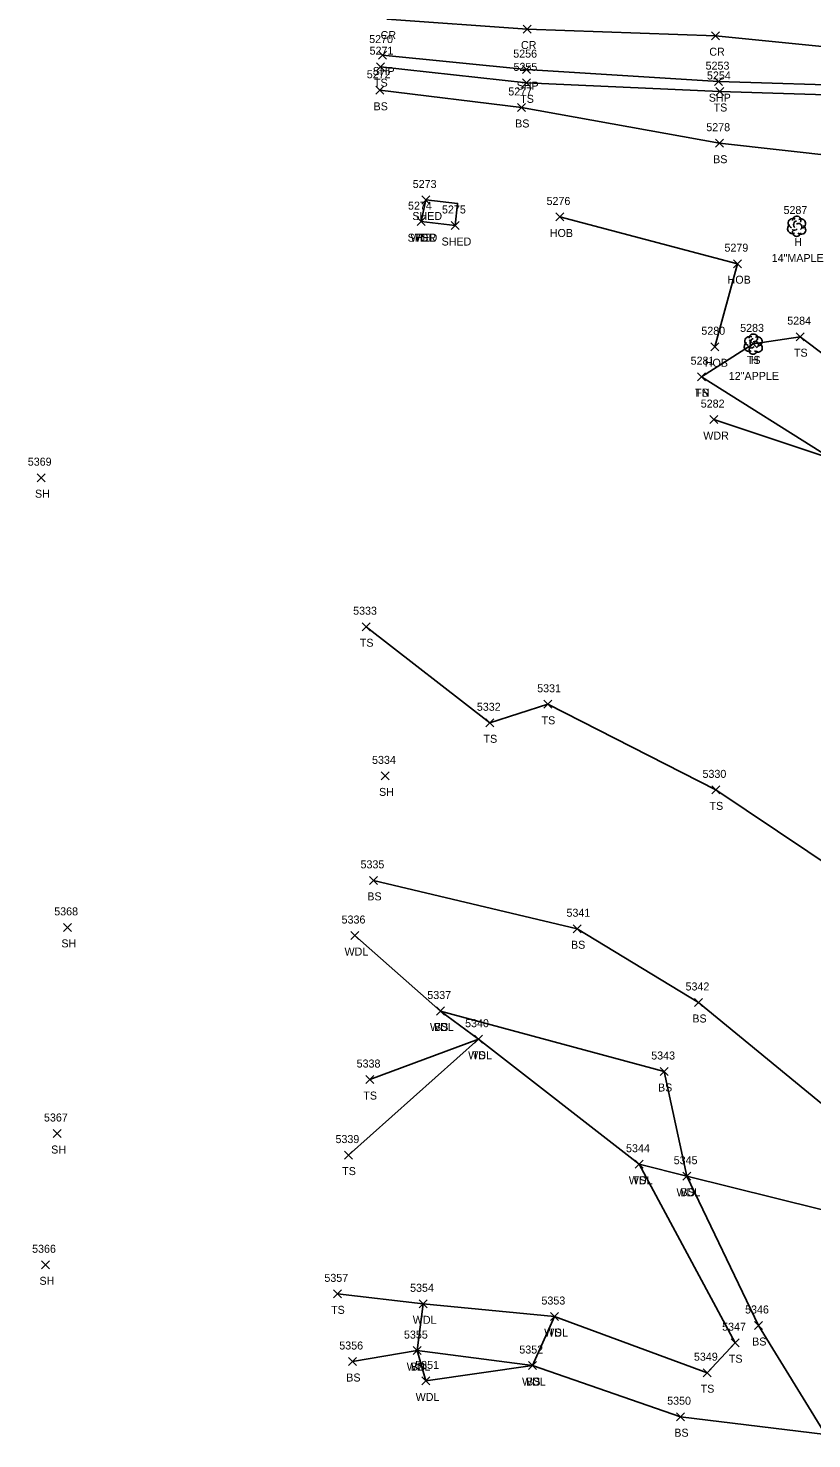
# Model space of a CAD drawing. Extents: x 1601151 to 1602912, y 499508 to 501770.
# Drawn here: x 1601178.1 to 1601373.9, y 500954.3 to 501306.7 of the extents above; entities that cross this region are included whole.
import ezdxf

# ---------------------------------------------------------------- set-up
doc = ezdxf.new("R2010")
doc.units = 0
for name, color, linetype in [('L_A', 7, 'Continuous'), ('L_C', 7, 'Continuous'), ('L_I', 7, 'Continuous'), ('L_TIC', 7, 'Continuous'), ('LAWA', 7, 'Continuous'), ('LBC', 7, 'Continuous'), ('LELB', 7, 'Continuous'), ('LFNC', 7, 'Continuous'), ('LTD', 7, 'Continuous'), ('P_A', 7, 'Continuous'), ('P_I', 7, 'Continuous'), ('P_TIC', 7, 'Continuous'), ('PRC', 7, 'Continuous'), ('PSP', 7, 'Continuous')]:
    doc.layers.add(name, color=color, linetype=linetype)

msp = doc.modelspace()

# ---------------------------------------------------------------- linework, layer by layer
at = {"layer": 'L_TIC'}
for points in [[(1601265.11, 501296.13), (1601267.11, 501298.13)], [(1601267.11, 501296.13), (1601265.11, 501298.13)], [(1601264.97, 501290.23), (1601266.97, 501292.23)], [(1601266.97, 501290.23), (1601264.97, 501292.23)], [(1601301.64, 501292.09), (1601303.64, 501294.09)], [(1601303.64, 501292.09), (1601301.64, 501294.09)], [(1601349.99, 501289.93), (1601351.99, 501291.93)], [(1601351.99, 501289.93), (1601349.99, 501291.93)], [(1601300.35, 501285.94), (1601302.35, 501287.94)], [(1601302.35, 501285.94), (1601300.35, 501287.94)], [(1601349.83, 501277.01), (1601351.83, 501279.01)], [(1601351.83, 501277.01), (1601349.83, 501279.01)], [(1601276.46, 501262.82), (1601278.46, 501264.82)], [(1601278.46, 501262.82), (1601276.46, 501264.82)], [(1601309.95, 501258.58), (1601311.95, 501260.58)], [(1601311.95, 501258.58), (1601309.95, 501260.58)], [(1601275.28, 501257.41), (1601277.28, 501259.41)], [(1601277.28, 501257.41), (1601275.28, 501259.41)], [(1601275.28, 501257.41), (1601277.28, 501259.41)], [(1601277.28, 501257.41), (1601275.28, 501259.41)], [(1601275.28, 501257.41), (1601277.28, 501259.41)], [(1601277.28, 501257.41), (1601275.28, 501259.41)], [(1601283.77, 501256.45), (1601285.77, 501258.45)], [(1601285.77, 501256.45), (1601283.77, 501258.45)], [(1601354.38, 501246.91), (1601356.38, 501248.91)], [(1601356.38, 501246.91), (1601354.38, 501248.91)], [(1601358.29, 501226.86), (1601360.29, 501228.86)], [(1601360.29, 501226.86), (1601358.29, 501228.86)], [(1601370.06, 501228.67), (1601372.06, 501230.67)], [(1601372.06, 501228.67), (1601370.06, 501230.67)], [(1601348.67, 501226.15), (1601350.67, 501228.15)], [(1601350.67, 501226.15), (1601348.67, 501228.15)], [(1601345.34, 501218.67), (1601347.34, 501220.67)], [(1601347.34, 501218.67), (1601345.34, 501220.67)], [(1601345.34, 501218.67), (1601347.34, 501220.67)], [(1601347.34, 501218.67), (1601345.34, 501220.67)], [(1601348.44, 501207.95), (1601350.44, 501209.95)], [(1601350.44, 501207.95), (1601348.44, 501209.95)], [(1601180.3, 501193.44), (1601182.3, 501195.44)], [(1601182.3, 501193.44), (1601180.3, 501195.44)], [(1601261.56, 501156.2), (1601263.56, 501158.2)], [(1601263.56, 501156.2), (1601261.56, 501158.2)], [(1601306.99, 501136.82), (1601308.99, 501138.82)], [(1601308.99, 501136.82), (1601306.99, 501138.82)], [(1601292.48, 501132.2), (1601294.48, 501134.2)], [(1601294.48, 501132.2), (1601292.48, 501134.2)], [(1601266.29, 501118.93), (1601268.29, 501120.93)], [(1601268.29, 501118.93), (1601266.29, 501120.93)], [(1601348.96, 501115.44), (1601350.96, 501117.44)], [(1601350.96, 501115.44), (1601348.96, 501117.44)], [(1601263.41, 501092.83), (1601265.41, 501094.83)], [(1601265.41, 501092.83), (1601263.41, 501094.83)], [(1601186.9, 501081.08), (1601188.9, 501083.08)], [(1601188.9, 501081.08), (1601186.9, 501083.08)], [(1601258.73, 501079.04), (1601260.73, 501081.04)], [(1601260.73, 501079.04), (1601258.73, 501081.04)], [(1601314.32, 501080.74), (1601316.32, 501082.74)], [(1601316.32, 501080.74), (1601314.32, 501082.74)], [(1601344.64, 501062.32), (1601346.64, 501064.32)], [(1601346.64, 501062.32), (1601344.64, 501064.32)], [(1601280.1, 501060.19), (1601282.1, 501062.19)], [(1601282.1, 501060.19), (1601280.1, 501062.19)], [(1601280.1, 501060.19), (1601282.1, 501062.19)], [(1601282.1, 501060.19), (1601280.1, 501062.19)], [(1601289.64, 501053.14), (1601291.64, 501055.14)], [(1601291.64, 501053.14), (1601289.64, 501055.14)], [(1601289.64, 501053.14), (1601291.64, 501055.14)], [(1601291.64, 501053.14), (1601289.64, 501055.14)], [(1601289.64, 501053.14), (1601291.64, 501055.14)], [(1601291.64, 501053.14), (1601289.64, 501055.14)], [(1601336.06, 501045.07), (1601338.06, 501047.07)], [(1601338.06, 501045.07), (1601336.06, 501047.07)], [(1601262.44, 501043.06), (1601264.44, 501045.06)], [(1601264.44, 501043.06), (1601262.44, 501045.06)], [(1601184.35, 501029.58), (1601186.35, 501031.58)], [(1601186.35, 501029.58), (1601184.35, 501031.58)], [(1601257.16, 501024.19), (1601259.16, 501026.19)], [(1601259.16, 501024.19), (1601257.16, 501026.19)], [(1601329.77, 501021.9), (1601331.77, 501023.9)], [(1601331.77, 501021.9), (1601329.77, 501023.9)], [(1601329.77, 501021.9), (1601331.77, 501023.9)], [(1601331.77, 501021.9), (1601329.77, 501023.9)], [(1601341.69, 501018.91), (1601343.69, 501020.91)], [(1601343.69, 501018.91), (1601341.69, 501020.91)], [(1601341.69, 501018.91), (1601343.69, 501020.91)], [(1601343.69, 501018.91), (1601341.69, 501020.91)], [(1601181.43, 500996.78), (1601183.43, 500998.78)], [(1601183.43, 500996.78), (1601181.43, 500998.78)], [(1601254.38, 500989.52), (1601256.38, 500991.52)], [(1601256.38, 500989.52), (1601254.38, 500991.52)], [(1601275.8, 500987.03), (1601277.8, 500989.03)], [(1601277.8, 500987.03), (1601275.8, 500989.03)], [(1601308.63, 500983.85), (1601310.63, 500985.85)], [(1601310.63, 500983.85), (1601308.63, 500985.85)], [(1601308.63, 500983.85), (1601310.63, 500985.85)], [(1601310.63, 500983.85), (1601308.63, 500985.85)], [(1601359.58, 500981.61), (1601361.58, 500983.61)], [(1601361.58, 500981.61), (1601359.58, 500983.61)], [(1601353.78, 500977.31), (1601355.78, 500979.31)], [(1601355.78, 500977.31), (1601353.78, 500979.31)], [(1601274.27, 500975.34), (1601276.27, 500977.34)], [(1601276.27, 500975.34), (1601274.27, 500977.34)], [(1601274.27, 500975.34), (1601276.27, 500977.34)], [(1601276.27, 500975.34), (1601274.27, 500977.34)], [(1601258.15, 500972.61), (1601260.15, 500974.61)], [(1601260.15, 500972.61), (1601258.15, 500974.61)], [(1601303.1, 500971.6), (1601305.1, 500973.6)], [(1601305.1, 500971.6), (1601303.1, 500973.6)], [(1601303.1, 500971.6), (1601305.1, 500973.6)], [(1601305.1, 500971.6), (1601303.1, 500973.6)], [(1601346.75, 500969.82), (1601348.75, 500971.82)], [(1601348.75, 500969.82), (1601346.75, 500971.82)], [(1601276.51, 500967.76), (1601278.51, 500969.76)], [(1601278.51, 500967.76), (1601276.51, 500969.76)], [(1601340.14, 500958.82), (1601342.14, 500960.82)], [(1601342.14, 500958.82), (1601340.14, 500960.82)]]:
    msp.add_lwpolyline(points, dxfattribs=at)
at = {"layer": 'LAWA'}
for points in [[(1601349.44, 501208.95), (1601378.97, 501199.19), (1601409.83, 501192.3), (1601434.96, 501178.5), (1601433.71, 501175.39), (1601436.15, 501158.98), (1601428.33, 501130.74), (1601431.94, 501098.4), (1601430.55, 501050.27), (1601438.3, 501031.99)], [(1601259.73, 501080.04), (1601281.1, 501061.19), (1601290.64, 501054.14), (1601330.77, 501022.9), (1601342.69, 501019.91), (1601398.12, 501006.17), (1601406.51, 500960.5), (1601421.14, 500920.2), (1601423.82, 500897.69), (1601459.19, 500858.34), (1601485.88, 500867.15), (1601473.76, 500898.55), (1601455.52, 500944.14), (1601437.51, 500999.51), (1601438.3, 501031.99)], [(1601277.51, 500968.76), (1601304.1, 500972.6), (1601309.63, 500984.85), (1601276.8, 500988.03), (1601275.27, 500976.34), (1601277.51, 500968.76)]]:
    msp.add_lwpolyline(points, dxfattribs=at)
at = {"layer": 'LBC'}
for points in [[(1601277.46, 501263.82), (1601276.28, 501258.41), (1601284.77, 501257.45), (1601285.39, 501262.95), (1601277.46, 501263.82)], [(1601310.95, 501259.58), (1601355.38, 501247.91), (1601349.67, 501227.15)]]:
    msp.add_lwpolyline(points, dxfattribs=at)
at = {"layer": 'LELB'}
for points in [[(1601519.45, 500871.01), (1601514.11, 500889.3), (1601500.79, 500936.5), (1601490.02, 500979.28), (1601479, 501021.43), (1601469.31, 501063.64), (1601460.33, 501100.01), (1601451.95, 501137.21), (1601445.85, 501173.31), (1601444.83, 501197.67), (1601441.57, 501231.33), (1601439.97, 501248.56), (1601437.52, 501260.47), (1601435.29, 501265.52), (1601431.82, 501269.24), (1601423.18, 501278.02), (1601413.06, 501283.54), (1601401.41, 501287.17), (1601388.07, 501289.76), (1601350.99, 501290.93), (1601302.64, 501293.09), (1601266.11, 501297.13)], [(1601265.97, 501291.23), (1601301.35, 501286.94), (1601350.83, 501278.01), (1601381.45, 501274.61), (1601399.66, 501274.5), (1601409.18, 501273.2), (1601415.68, 501262.21), (1601424.82, 501255.75), (1601426.99, 501246.29), (1601434.96, 501178.5), (1601436.15, 501158.98), (1601412.57, 501136.8), (1601410.79, 501093.15), (1601430.55, 501050.27)], [(1601346.34, 501219.67), (1601359.29, 501227.86), (1601371.06, 501229.67), (1601390.91, 501214.67), (1601409.83, 501192.3), (1601413.19, 501186.62), (1601436.15, 501158.98)], [(1601430.55, 501050.27), (1601388.34, 501090.69), (1601349.96, 501116.44), (1601307.99, 501137.82), (1601293.48, 501133.2), (1601262.56, 501157.2)], [(1601264.41, 501093.83), (1601315.32, 501081.74), (1601345.64, 501063.32), (1601382.41, 501033.06), (1601398.12, 501006.17)], [(1601281.1, 501061.19), (1601337.06, 501046.07), (1601342.69, 501019.91), (1601360.58, 500982.61), (1601377.35, 500955.38), (1601341.14, 500959.82), (1601304.1, 500972.6), (1601275.27, 500976.34), (1601259.15, 500973.61)], [(1601258.16, 501025.19), (1601290.64, 501054.14)], [(1601263.44, 501044.06), (1601290.64, 501054.14)], [(1601330.77, 501022.9), (1601354.78, 500978.31), (1601347.75, 500970.82), (1601309.63, 500984.85)], [(1601276.8, 500988.03), (1601255.38, 500990.52)]]:
    msp.add_lwpolyline(points, dxfattribs=at)
at = {"layer": 'LFNC'}
msp.add_lwpolyline([(1601346.34, 501219.67), (1601378.97, 501199.19), (1601413.19, 501186.62), (1601433.71, 501175.39)], dxfattribs=at)
at = {"layer": 'LTD'}
for p, q in [((1601370.13, 501257.32), (1601370.13, 501257.32)), ((1601370.13, 501257.32), (1601370.13, 501257.32)), ((1601359.29, 501227.86), (1601359.29, 501227.86)), ((1601359.29, 501227.86), (1601359.29, 501227.86))]:
    msp.add_line(p, q, dxfattribs=at)
for centre in [(1601370.17, 501258.75), (1601359.33, 501229.29)]:
    msp.add_arc(centre, 1.05, 335.5272, 180.9563, dxfattribs=at)
for centre, major_axis, ratio, start_param, end_param in [((1601369.04, 501256.61), (0.58, -1.04), 0.959034, 3.141593, 6.283185), ((1601369.33, 501257.98), (1.21, -0.51), 0.895232, 1.570796, 4.712389), ((1601369.67, 501256.56), (-0.625, -0.083), 0.423636, 0, 3.141593), ((1601369.92, 501257.77), (-0.208, -0.792), 0.645439, 3.141593, 6.283185), ((1601370.63, 501257.15), (-0.5, 0.667), 0.989748, 3.141593, 6.283185), ((1601371.13, 501256.48), (-1.09, 0.79), 0.841452, 1.570796, 4.712389), ((1601371.17, 501257.9), (-1.14, -0.48), 0.949671, 1.570796, 4.712389), ((1601370.13, 501255.82), (0.26, 1.06), 0.942809, 1.570796, 4.712389), ((1601358.5, 501228.52), (1.21, -0.51), 0.895232, 1.570796, 4.712389), ((1601359.08, 501228.31), (-0.208, -0.792), 0.645439, 3.141593, 6.283185), ((1601359.79, 501227.69), (-0.5, 0.667), 0.989748, 3.141593, 6.283185), ((1601360.33, 501228.44), (-1.14, -0.48), 0.949671, 1.570796, 4.712389), ((1601358.2, 501227.15), (0.58, -1.04), 0.959034, 3.141593, 6.283185), ((1601359.29, 501226.36), (0.26, 1.06), 0.942809, 1.570796, 4.712389), ((1601358.83, 501227.11), (-0.625, -0.083), 0.423636, 0, 3.141593), ((1601360.29, 501227.02), (-1.09, 0.79), 0.841452, 1.570796, 4.712389)]:
    msp.add_ellipse(centre, major_axis=major_axis, ratio=ratio, start_param=start_param, end_param=end_param, dxfattribs=at)
at = {"layer": 'P_TIC'}
for points in [[(1601301.82, 501305.54), (1601303.82, 501307.54)], [(1601303.82, 501305.54), (1601301.82, 501307.54)], [(1601348.89, 501303.87), (1601350.89, 501305.87)], [(1601350.89, 501303.87), (1601348.89, 501305.87)], [(1601265.65, 501299.03), (1601267.65, 501301.03)], [(1601267.65, 501299.03), (1601265.65, 501301.03)], [(1601301.63, 501295.39), (1601303.63, 501297.39)], [(1601303.63, 501295.39), (1601301.63, 501297.39)], [(1601349.65, 501292.39), (1601351.65, 501294.39)], [(1601351.65, 501292.39), (1601349.65, 501294.39)]]:
    msp.add_lwpolyline(points, dxfattribs=at)
at = {"layer": 'PRC'}
msp.add_lwpolyline([(1601443.62, 501294.69), (1601426.28, 501297.11), (1601398.1, 501300.38), (1601388.22, 501300.99), (1601349.89, 501304.87), (1601302.82, 501306.54), (1601267.74, 501309.03)], dxfattribs=at)
at = {"layer": 'PSP'}
msp.add_lwpolyline([(1601522.47, 500870.61), (1601521.44, 500871.56), (1601516.68, 500890.32), (1601504.63, 500938.05), (1601493.73, 500980.11), (1601482.81, 501022.43), (1601472.39, 501064.7), (1601463.73, 501101.18), (1601456.46, 501137.79), (1601450.78, 501174.54), (1601447.49, 501198.12), (1601444.54, 501230.82), (1601443.79, 501252.82), (1601439.57, 501267.27), (1601435, 501273.88), (1601425.87, 501282.16), (1601414.43, 501288.02), (1601402.06, 501290.61), (1601388.18, 501292.3), (1601350.65, 501293.39), (1601302.63, 501296.39), (1601266.65, 501300.03)], dxfattribs=at)

# ---------------------------------------------------------------- texts
at = {"layer": 'L_A'}
for s, p in [('TS', (1601264.52, 501292.13)), ('TS', (1601301.05, 501288.09)), ('BS', (1601264.41, 501286.23)), ('TS', (1601349.4, 501285.93)), ('BS', (1601299.79, 501281.94)), ('BS', (1601349.27, 501273.01)), ('SHED', (1601274.1, 501258.82)), ('SHED', (1601272.92, 501253.41)), ('WDR', (1601273.64, 501253.41)), ('TS', (1601274.69, 501253.41)), ('SHED', (1601281.41, 501252.45)), ('HOB', (1601308.46, 501254.58)), ('H', (1601369.56, 501252.32)), ('HOB', (1601352.89, 501242.91)), ('TS', (1601369.47, 501224.67)), ('HOB', (1601347.18, 501222.15)), ('TS', (1601357.7, 501222.86)), ('H', (1601358.72, 501222.86)), ('TS', (1601344.75, 501214.67)), ('FN', (1601344.82, 501214.67)), ('WDR', (1601346.81, 501203.95)), ('SH', (1601179.79, 501189.44)), ('TS', (1601260.97, 501152.2)), ('TS', (1601306.4, 501132.82)), ('TS', (1601291.89, 501128.2)), ('SH', (1601265.78, 501114.93)), ('TS', (1601348.37, 501111.44)), ('BS', (1601262.85, 501088.83)), ('SH', (1601186.39, 501077.08)), ('WDL', (1601257.15, 501075.04)), ('BS', (1601313.76, 501076.74)), ('BS', (1601344.08, 501058.32)), ('WDL', (1601278.51, 501056.19)), ('BS', (1601279.54, 501056.19)), ('WDL', (1601288.05, 501049.14)), ('TS', (1601289.04, 501049.14)), ('TS', (1601289.04, 501049.14)), ('BS', (1601335.5, 501041.07)), ('TS', (1601261.85, 501039.06)), ('SH', (1601183.84, 501025.58)), ('TS', (1601256.57, 501020.19)), ('WDL', (1601328.19, 501017.9)), ('TS', (1601329.18, 501017.9)), ('WDL', (1601340.11, 501014.91)), ('BS', (1601341.13, 501014.91)), ('SH', (1601180.92, 500992.78)), ('TS', (1601253.79, 500985.52)), ('WDL', (1601274.21, 500983.03)), ('WDL', (1601307.05, 500979.85)), ('TS', (1601308.04, 500979.85)), ('BS', (1601359.02, 500977.61)), ('TS', (1601353.19, 500973.31)), ('WDL', (1601272.69, 500971.34)), ('BS', (1601273.71, 500971.34)), ('BS', (1601257.59, 500968.61)), ('WDL', (1601301.51, 500967.6)), ('BS', (1601302.54, 500967.6)), ('TS', (1601346.16, 500965.82)), ('WDL', (1601274.93, 500963.76)), ('BS', (1601339.58, 500954.82))]:
    msp.add_text(s, height=2, dxfattribs=at).set_placement(p)
at = {"layer": 'L_C'}
for s, p in [('14"MAPLE', (1601363.91, 501248.32)), ('12"APPLE', (1601353.19, 501218.86))]:
    msp.add_text(s, height=2, dxfattribs=at).set_placement(p)
at = {"layer": 'L_I'}
for s, p in [('5271', (1601263.42, 501300.13)), ('5272', (1601262.71, 501294.23)), ('5255', (1601299.38, 501296.09)), ('5254', (1601347.73, 501293.93)), ('5277', (1601298.09, 501289.94)), ('5278', (1601347.57, 501281.01)), ('5273', (1601274.2, 501266.82)), ('5276', (1601307.64, 501262.58)), ('5274', (1601273.02, 501261.41)), ('5274', (1601273.02, 501261.41)), ('5274', (1601273.02, 501261.41)), ('5275', (1601281.51, 501260.45)), ('5287', (1601366.87, 501260.32)), ('5279', (1601352.11, 501250.91)), ('5280', (1601346.33, 501230.15)), ('5283', (1601356.03, 501230.86)), ('5283', (1601356.03, 501230.86)), ('5284', (1601367.8, 501232.67)), ('5281', (1601343.65, 501222.67)), ('5281', (1601343.65, 501222.67)), ('5282', (1601346.18, 501211.95)), ('5369', (1601177.99, 501197.44)), ('5333', (1601259.3, 501160.2)), ('5331', (1601305.3, 501140.82)), ('5332', (1601290.22, 501136.2)), ('5334', (1601264.03, 501122.93)), ('5330', (1601346.62, 501119.44)), ('5335', (1601261.15, 501096.83)), ('5368', (1601184.6, 501085.08)), ('5336', (1601256.42, 501083.04)), ('5341', (1601312.62, 501084.74)), ('5342', (1601342.38, 501066.32)), ('5337', (1601277.84, 501064.19)), ('5337', (1601277.84, 501064.19)), ('5340', (1601287.29, 501057.14)), ('5340', (1601287.29, 501057.14)), ('5340', (1601287.29, 501057.14)), ('5338', (1601260.18, 501047.06)), ('5343', (1601333.8, 501049.07)), ('5367', (1601182.04, 501033.58)), ('5339', (1601254.89, 501028.19)), ('5344', (1601327.51, 501025.9)), ('5344', (1601327.51, 501025.9)), ('5345', (1601339.43, 501022.91)), ('5345', (1601339.43, 501022.91)), ('5366', (1601179.07, 501000.78)), ('5357', (1601252.12, 500993.52)), ('5354', (1601273.54, 500991.03)), ('5353', (1601306.37, 500987.85)), ('5353', (1601306.37, 500987.85)), ('5346', (1601357.26, 500985.61)), ('5347', (1601351.52, 500981.31)), ('5356', (1601255.84, 500976.61)), ('5355', (1601272.01, 500979.34)), ('5355', (1601272.01, 500979.34)), ('5352', (1601300.84, 500975.6)), ('5352', (1601300.84, 500975.6)), ('5349', (1601344.48, 500973.82)), ('5351', (1601274.82, 500971.76)), ('5350', (1601337.79, 500962.82))]:
    msp.add_text(s, height=2, dxfattribs=at).set_placement(p)
at = {"layer": 'P_A'}
for s, p in [('CR', (1601266.17, 501304.03)), ('CR', (1601301.25, 501301.54)), ('CR', (1601348.32, 501299.87)), ('SHP', (1601264.19, 501295.03)), ('SHP', (1601300.17, 501291.39)), ('SHP', (1601348.19, 501288.39))]:
    msp.add_text(s, height=2, dxfattribs=at).set_placement(p)
at = {"layer": 'P_I'}
for s, p in [('5270', (1601263.31, 501303.03)), ('5256', (1601299.32, 501299.39)), ('5253', (1601347.39, 501296.39))]:
    msp.add_text(s, height=2, dxfattribs=at).set_placement(p)

doc.saveas('drawing.dxf')
